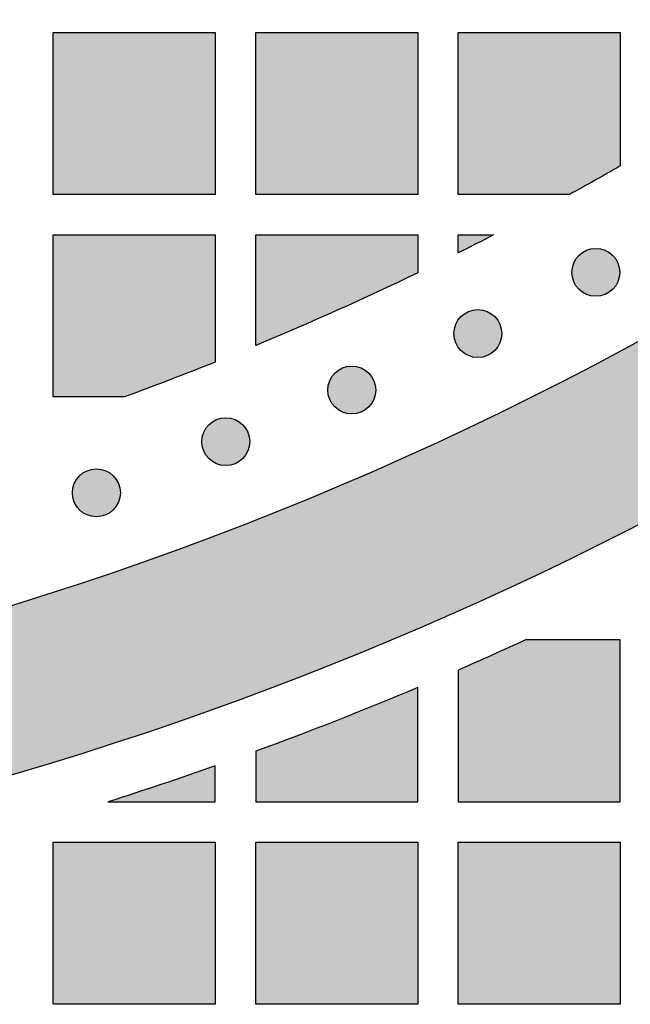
# Model space of a CAD drawing. Header units: millimetres. Extents: x -3873 to -97, y 912 to 4165.
# Tile 404 of 656: x -1581 to -1536, y 2640 to 2713. Entities that reach past the tile are written whole.
import ezdxf

# ---------------------------------------------------------------- set-up
doc = ezdxf.new("R2010")
doc.units = ezdxf.units.MM
doc.layers.add('pattern', color=7, linetype='Continuous', true_color=0x000000)

msp = doc.modelspace()

# ---------------------------------------------------------------- hatches: boundary and pattern name
at = {"layer": 'pattern'}
for points in [[(-1506.302, 2692.366), (-1505.602, 2693.509), (-1504.931, 2694.674), (-1504.293, 2695.86), (-1503.686, 2697.066), (-1503.114, 2698.291), (-1502.575, 2699.533), (-1502.071, 2700.791), (-1501.603, 2702.063), (-1501.171, 2703.347), (-1500.776, 2704.643), (-1500.417, 2705.949), (-1500.097, 2707.262), (-1499.813, 2708.582), (-1499.568, 2709.907), (-1499.361, 2711.235), (-1499.191, 2712.565), (-1503.219, 2709.424), (-1507.323, 2706.356), (-1511.503, 2703.365), (-1515.755, 2700.452), (-1520.077, 2697.619), (-1524.467, 2694.871), (-1528.923, 2692.208), (-1533.443, 2689.633), (-1538.022, 2687.149), (-1542.66, 2684.757), (-1547.353, 2682.459), (-1552.098, 2680.258), (-1556.892, 2678.154), (-1561.733, 2676.15), (-1566.616, 2674.247), (-1571.54, 2672.446), (-1576.5, 2670.749), (-1581.494, 2669.157), (-1586.517, 2667.67), (-1591.567, 2666.29), (-1596.641, 2665.016), (-1601.734, 2663.851), (-1606.844, 2662.793), (-1611.968, 2661.844), (-1617.1, 2661.002), (-1622.239, 2660.27), (-1627.381, 2659.645), (-1632.523, 2659.128), (-1637.661, 2658.718), (-1642.791, 2658.415), (-1647.912, 2658.218), (-1653.019, 2658.126), (-1653.018, 2646.125), (-1648.205, 2646.205), (-1643.382, 2646.374), (-1638.551, 2646.633), (-1633.715, 2646.982), (-1628.876, 2647.421), (-1624.037, 2647.95), (-1619.2, 2648.571), (-1614.368, 2649.283), (-1609.543, 2650.086), (-1604.728, 2650.98), (-1599.926, 2651.964), (-1595.138, 2653.04), (-1590.369, 2654.205), (-1585.619, 2655.461), (-1580.893, 2656.806), (-1576.191, 2658.239), (-1571.517, 2659.761), (-1566.874, 2661.369), (-1562.263, 2663.064), (-1557.687, 2664.844), (-1553.148, 2666.708), (-1548.649, 2668.654), (-1544.191, 2670.683), (-1539.778, 2672.791), (-1535.411, 2674.979), (-1531.093, 2677.244), (-1526.824, 2679.585), (-1522.608, 2682), (-1518.446, 2684.487), (-1514.34, 2687.045), (-1510.291, 2689.672)], [(-1566.424, 2699.622), (-1578.424, 2699.621), (-1578.425, 2711.621), (-1566.425, 2711.622)], [(-1563.424, 2699.622), (-1563.425, 2711.622), (-1551.425, 2711.623), (-1551.424, 2699.623)], [(-1540.173, 2699.624), (-1548.424, 2699.623), (-1548.425, 2711.623), (-1536.425, 2711.624), (-1536.424, 2701.731)], [(-1573.147, 2684.621), (-1578.423, 2684.621), (-1578.424, 2696.621), (-1566.424, 2696.622), (-1566.423, 2687.198)], [(-1563.423, 2688.424), (-1563.423, 2696.622), (-1551.424, 2696.623), (-1551.424, 2693.816), (-1557.386, 2691.037)], [(-1548.424, 2695.291), (-1548.424, 2696.623), (-1545.801, 2696.623)], [(-1539.488, 2692.59), (-1539.46, 2692.563), (-1539.431, 2692.536), (-1539.401, 2692.509), (-1539.37, 2692.483), (-1539.339, 2692.457), (-1539.306, 2692.432), (-1539.273, 2692.407), (-1539.239, 2692.383), (-1539.204, 2692.36), (-1539.168, 2692.337), (-1539.132, 2692.315), (-1539.094, 2692.294), (-1539.056, 2692.273), (-1539.018, 2692.254), (-1538.978, 2692.235), (-1538.938, 2692.217), (-1538.897, 2692.2), (-1538.856, 2692.184), (-1538.814, 2692.169), (-1538.772, 2692.154), (-1538.729, 2692.141), (-1538.685, 2692.129), (-1538.641, 2692.118), (-1538.597, 2692.109), (-1538.552, 2692.1), (-1538.507, 2692.092), (-1538.462, 2692.086), (-1538.417, 2692.08), (-1538.371, 2692.076), (-1538.325, 2692.073), (-1538.279, 2692.071), (-1538.233, 2692.071), (-1538.187, 2692.071), (-1538.142, 2692.073), (-1538.096, 2692.076), (-1538.05, 2692.08), (-1538.005, 2692.086), (-1537.959, 2692.092), (-1537.914, 2692.1), (-1537.87, 2692.109), (-1537.826, 2692.118), (-1537.782, 2692.129), (-1537.738, 2692.141), (-1537.695, 2692.155), (-1537.653, 2692.169), (-1537.611, 2692.184), (-1537.569, 2692.2), (-1537.529, 2692.217), (-1537.489, 2692.235), (-1537.449, 2692.254), (-1537.41, 2692.273), (-1537.372, 2692.294), (-1537.335, 2692.315), (-1537.299, 2692.337), (-1537.263, 2692.36), (-1537.228, 2692.383), (-1537.194, 2692.407), (-1537.161, 2692.432), (-1537.128, 2692.457), (-1537.097, 2692.483), (-1537.066, 2692.509), (-1537.036, 2692.536), (-1537.007, 2692.563), (-1536.979, 2692.591), (-1536.951, 2692.619), (-1536.924, 2692.648), (-1536.897, 2692.678), (-1536.871, 2692.708), (-1536.845, 2692.74), (-1536.82, 2692.773), (-1536.796, 2692.806), (-1536.771, 2692.84), (-1536.748, 2692.875), (-1536.725, 2692.911), (-1536.703, 2692.947), (-1536.682, 2692.984), (-1536.662, 2693.022), (-1536.642, 2693.061), (-1536.623, 2693.101), (-1536.605, 2693.141), (-1536.588, 2693.181), (-1536.572, 2693.223), (-1536.557, 2693.265), (-1536.543, 2693.307), (-1536.53, 2693.35), (-1536.518, 2693.394), (-1536.507, 2693.437), (-1536.497, 2693.482), (-1536.488, 2693.526), (-1536.48, 2693.571), (-1536.474, 2693.617), (-1536.469, 2693.662), (-1536.465, 2693.708), (-1536.462, 2693.754), (-1536.46, 2693.799), (-1536.459, 2693.845), (-1536.46, 2693.891), (-1536.462, 2693.937), (-1536.465, 2693.983), (-1536.469, 2694.029), (-1536.474, 2694.074), (-1536.481, 2694.119), (-1536.488, 2694.164), (-1536.497, 2694.209), (-1536.507, 2694.253), (-1536.518, 2694.297), (-1536.53, 2694.341), (-1536.543, 2694.384), (-1536.557, 2694.426), (-1536.572, 2694.468), (-1536.588, 2694.509), (-1536.605, 2694.55), (-1536.623, 2694.59), (-1536.642, 2694.63), (-1536.662, 2694.668), (-1536.682, 2694.706), (-1536.703, 2694.744), (-1536.726, 2694.78), (-1536.748, 2694.816), (-1536.772, 2694.851), (-1536.796, 2694.885), (-1536.82, 2694.918), (-1536.846, 2694.951), (-1536.871, 2694.982), (-1536.898, 2695.013), (-1536.924, 2695.043), (-1536.951, 2695.072), (-1536.979, 2695.1), (-1537.007, 2695.127), (-1537.036, 2695.155), (-1537.066, 2695.181), (-1537.097, 2695.208), (-1537.128, 2695.233), (-1537.161, 2695.259), (-1537.194, 2695.283), (-1537.228, 2695.307), (-1537.263, 2695.331), (-1537.299, 2695.353), (-1537.335, 2695.375), (-1537.373, 2695.397), (-1537.411, 2695.417), (-1537.449, 2695.437), (-1537.489, 2695.456), (-1537.529, 2695.474), (-1537.57, 2695.491), (-1537.611, 2695.507), (-1537.653, 2695.522), (-1537.695, 2695.536), (-1537.738, 2695.549), (-1537.782, 2695.561), (-1537.826, 2695.572), (-1537.87, 2695.582), (-1537.915, 2695.591), (-1537.96, 2695.598), (-1538.005, 2695.605), (-1538.05, 2695.61), (-1538.096, 2695.614), (-1538.142, 2695.617), (-1538.188, 2695.619), (-1538.234, 2695.619), (-1538.28, 2695.619), (-1538.325, 2695.617), (-1538.371, 2695.614), (-1538.417, 2695.61), (-1538.462, 2695.605), (-1538.508, 2695.598), (-1538.553, 2695.591), (-1538.597, 2695.582), (-1538.642, 2695.572), (-1538.685, 2695.561), (-1538.729, 2695.549), (-1538.772, 2695.536), (-1538.814, 2695.522), (-1538.856, 2695.507), (-1538.898, 2695.491), (-1538.938, 2695.473), (-1538.978, 2695.456), (-1539.018, 2695.437), (-1539.057, 2695.417), (-1539.095, 2695.397), (-1539.132, 2695.375), (-1539.168, 2695.353), (-1539.204, 2695.33), (-1539.239, 2695.307), (-1539.273, 2695.283), (-1539.306, 2695.258), (-1539.339, 2695.233), (-1539.37, 2695.207), (-1539.401, 2695.181), (-1539.431, 2695.154), (-1539.46, 2695.127), (-1539.488, 2695.1), (-1539.516, 2695.072), (-1539.543, 2695.043), (-1539.57, 2695.013), (-1539.596, 2694.982), (-1539.622, 2694.95), (-1539.647, 2694.918), (-1539.672, 2694.885), (-1539.696, 2694.85), (-1539.719, 2694.816), (-1539.742, 2694.78), (-1539.764, 2694.743), (-1539.785, 2694.706), (-1539.806, 2694.668), (-1539.825, 2694.629), (-1539.844, 2694.59), (-1539.862, 2694.55), (-1539.879, 2694.509), (-1539.895, 2694.468), (-1539.91, 2694.426), (-1539.924, 2694.383), (-1539.937, 2694.34), (-1539.949, 2694.297), (-1539.96, 2694.253), (-1539.97, 2694.209), (-1539.979, 2694.164), (-1539.987, 2694.119), (-1539.993, 2694.074), (-1539.998, 2694.028), (-1540.003, 2693.983), (-1540.005, 2693.937), (-1540.007, 2693.891), (-1540.008, 2693.845), (-1540.007, 2693.799), (-1540.005, 2693.753), (-1540.002, 2693.707), (-1539.998, 2693.662), (-1539.993, 2693.616), (-1539.987, 2693.571), (-1539.979, 2693.526), (-1539.97, 2693.481), (-1539.96, 2693.437), (-1539.949, 2693.393), (-1539.937, 2693.35), (-1539.924, 2693.307), (-1539.91, 2693.264), (-1539.895, 2693.222), (-1539.879, 2693.181), (-1539.862, 2693.14), (-1539.844, 2693.1), (-1539.825, 2693.061), (-1539.805, 2693.022), (-1539.785, 2692.984), (-1539.764, 2692.947), (-1539.742, 2692.91), (-1539.719, 2692.875), (-1539.695, 2692.84), (-1539.671, 2692.806), (-1539.647, 2692.772), (-1539.621, 2692.74), (-1539.596, 2692.708), (-1539.569, 2692.678), (-1539.543, 2692.648), (-1539.516, 2692.619)], [(-1548.226, 2688.058), (-1548.197, 2688.03), (-1548.168, 2688.003), (-1548.139, 2687.977), (-1548.108, 2687.95), (-1548.076, 2687.925), (-1548.044, 2687.899), (-1548.01, 2687.875), (-1547.976, 2687.851), (-1547.941, 2687.827), (-1547.906, 2687.805), (-1547.869, 2687.783), (-1547.832, 2687.761), (-1547.794, 2687.741), (-1547.755, 2687.721), (-1547.716, 2687.702), (-1547.676, 2687.684), (-1547.635, 2687.667), (-1547.594, 2687.651), (-1547.552, 2687.636), (-1547.509, 2687.622), (-1547.466, 2687.609), (-1547.423, 2687.597), (-1547.379, 2687.586), (-1547.335, 2687.576), (-1547.29, 2687.567), (-1547.245, 2687.56), (-1547.2, 2687.553), (-1547.154, 2687.548), (-1547.109, 2687.544), (-1547.063, 2687.541), (-1547.017, 2687.539), (-1546.971, 2687.538), (-1546.925, 2687.539), (-1546.879, 2687.541), (-1546.833, 2687.544), (-1546.788, 2687.548), (-1546.742, 2687.553), (-1546.697, 2687.56), (-1546.652, 2687.567), (-1546.607, 2687.576), (-1546.563, 2687.586), (-1546.519, 2687.597), (-1546.476, 2687.609), (-1546.433, 2687.622), (-1546.39, 2687.636), (-1546.348, 2687.651), (-1546.307, 2687.667), (-1546.266, 2687.684), (-1546.226, 2687.702), (-1546.187, 2687.721), (-1546.148, 2687.741), (-1546.11, 2687.761), (-1546.073, 2687.783), (-1546.036, 2687.805), (-1546.001, 2687.827), (-1545.966, 2687.851), (-1545.931, 2687.875), (-1545.898, 2687.9), (-1545.866, 2687.925), (-1545.834, 2687.951), (-1545.803, 2687.977), (-1545.774, 2688.004), (-1545.745, 2688.031), (-1545.716, 2688.058), (-1545.689, 2688.086), (-1545.662, 2688.115), (-1545.635, 2688.145), (-1545.609, 2688.176), (-1545.583, 2688.208), (-1545.558, 2688.24), (-1545.533, 2688.273), (-1545.509, 2688.307), (-1545.486, 2688.342), (-1545.463, 2688.378), (-1545.441, 2688.415), (-1545.42, 2688.452), (-1545.399, 2688.49), (-1545.379, 2688.529), (-1545.361, 2688.568), (-1545.343, 2688.608), (-1545.326, 2688.649), (-1545.31, 2688.69), (-1545.294, 2688.732), (-1545.28, 2688.775), (-1545.267, 2688.818), (-1545.255, 2688.861), (-1545.244, 2688.905), (-1545.234, 2688.949), (-1545.226, 2688.994), (-1545.218, 2689.039), (-1545.212, 2689.084), (-1545.206, 2689.13), (-1545.202, 2689.175), (-1545.199, 2689.221), (-1545.197, 2689.267), (-1545.197, 2689.313), (-1545.197, 2689.359), (-1545.199, 2689.405), (-1545.202, 2689.45), (-1545.206, 2689.496), (-1545.212, 2689.542), (-1545.218, 2689.587), (-1545.226, 2689.632), (-1545.234, 2689.676), (-1545.244, 2689.721), (-1545.255, 2689.765), (-1545.267, 2689.808), (-1545.28, 2689.851), (-1545.295, 2689.894), (-1545.31, 2689.935), (-1545.326, 2689.977), (-1545.343, 2690.018), (-1545.361, 2690.058), (-1545.38, 2690.097), (-1545.399, 2690.136), (-1545.42, 2690.174), (-1545.441, 2690.211), (-1545.463, 2690.248), (-1545.486, 2690.283), (-1545.509, 2690.318), (-1545.533, 2690.352), (-1545.558, 2690.386), (-1545.583, 2690.418), (-1545.609, 2690.45), (-1545.635, 2690.48), (-1545.662, 2690.51), (-1545.689, 2690.539), (-1545.717, 2690.567), (-1545.745, 2690.595), (-1545.774, 2690.622), (-1545.804, 2690.649), (-1545.834, 2690.675), (-1545.866, 2690.701), (-1545.898, 2690.726), (-1545.932, 2690.751), (-1545.966, 2690.775), (-1546.001, 2690.798), (-1546.036, 2690.821), (-1546.073, 2690.843), (-1546.11, 2690.864), (-1546.148, 2690.885), (-1546.187, 2690.904), (-1546.226, 2690.923), (-1546.267, 2690.941), (-1546.307, 2690.958), (-1546.349, 2690.974), (-1546.391, 2690.989), (-1546.433, 2691.003), (-1546.476, 2691.017), (-1546.519, 2691.029), (-1546.563, 2691.04), (-1546.608, 2691.049), (-1546.652, 2691.058), (-1546.697, 2691.066), (-1546.743, 2691.072), (-1546.788, 2691.078), (-1546.834, 2691.082), (-1546.879, 2691.085), (-1546.925, 2691.086), (-1546.971, 2691.087), (-1547.017, 2691.086), (-1547.063, 2691.085), (-1547.109, 2691.082), (-1547.154, 2691.078), (-1547.2, 2691.072), (-1547.245, 2691.066), (-1547.29, 2691.058), (-1547.335, 2691.049), (-1547.379, 2691.039), (-1547.423, 2691.029), (-1547.466, 2691.016), (-1547.509, 2691.003), (-1547.552, 2690.989), (-1547.594, 2690.974), (-1547.635, 2690.958), (-1547.676, 2690.941), (-1547.716, 2690.923), (-1547.755, 2690.904), (-1547.794, 2690.885), (-1547.832, 2690.864), (-1547.869, 2690.843), (-1547.906, 2690.821), (-1547.942, 2690.798), (-1547.977, 2690.775), (-1548.011, 2690.751), (-1548.044, 2690.726), (-1548.076, 2690.701), (-1548.108, 2690.675), (-1548.139, 2690.649), (-1548.169, 2690.622), (-1548.198, 2690.595), (-1548.226, 2690.567), (-1548.253, 2690.539), (-1548.28, 2690.51), (-1548.307, 2690.48), (-1548.333, 2690.449), (-1548.359, 2690.418), (-1548.384, 2690.385), (-1548.409, 2690.352), (-1548.433, 2690.318), (-1548.457, 2690.283), (-1548.479, 2690.247), (-1548.501, 2690.211), (-1548.523, 2690.174), (-1548.543, 2690.136), (-1548.563, 2690.097), (-1548.582, 2690.057), (-1548.6, 2690.017), (-1548.617, 2689.977), (-1548.633, 2689.935), (-1548.648, 2689.893), (-1548.662, 2689.851), (-1548.675, 2689.808), (-1548.687, 2689.764), (-1548.698, 2689.72), (-1548.708, 2689.676), (-1548.717, 2689.631), (-1548.724, 2689.587), (-1548.731, 2689.541), (-1548.736, 2689.496), (-1548.74, 2689.45), (-1548.743, 2689.404), (-1548.745, 2689.358), (-1548.745, 2689.313), (-1548.745, 2689.267), (-1548.743, 2689.221), (-1548.74, 2689.175), (-1548.736, 2689.129), (-1548.731, 2689.084), (-1548.724, 2689.039), (-1548.716, 2688.994), (-1548.708, 2688.949), (-1548.698, 2688.905), (-1548.687, 2688.861), (-1548.675, 2688.817), (-1548.662, 2688.774), (-1548.648, 2688.732), (-1548.633, 2688.69), (-1548.616, 2688.649), (-1548.599, 2688.608), (-1548.581, 2688.568), (-1548.563, 2688.528), (-1548.543, 2688.49), (-1548.522, 2688.452), (-1548.501, 2688.414), (-1548.479, 2688.378), (-1548.456, 2688.342), (-1548.433, 2688.307), (-1548.409, 2688.273), (-1548.384, 2688.24), (-1548.359, 2688.207), (-1548.333, 2688.176), (-1548.307, 2688.145), (-1548.28, 2688.115), (-1548.253, 2688.086)], [(-1557.564, 2683.874), (-1557.536, 2683.846), (-1557.507, 2683.819), (-1557.477, 2683.792), (-1557.447, 2683.766), (-1557.415, 2683.74), (-1557.383, 2683.715), (-1557.349, 2683.691), (-1557.315, 2683.666), (-1557.28, 2683.643), (-1557.245, 2683.62), (-1557.208, 2683.598), (-1557.171, 2683.577), (-1557.133, 2683.557), (-1557.094, 2683.537), (-1557.055, 2683.518), (-1557.015, 2683.5), (-1556.974, 2683.483), (-1556.932, 2683.467), (-1556.891, 2683.452), (-1556.848, 2683.438), (-1556.805, 2683.425), (-1556.762, 2683.413), (-1556.718, 2683.402), (-1556.673, 2683.392), (-1556.629, 2683.383), (-1556.584, 2683.375), (-1556.539, 2683.369), (-1556.493, 2683.364), (-1556.447, 2683.36), (-1556.402, 2683.357), (-1556.356, 2683.355), (-1556.31, 2683.354), (-1556.264, 2683.355), (-1556.218, 2683.357), (-1556.172, 2683.36), (-1556.127, 2683.364), (-1556.081, 2683.369), (-1556.036, 2683.376), (-1555.991, 2683.383), (-1555.946, 2683.392), (-1555.902, 2683.402), (-1555.858, 2683.413), (-1555.815, 2683.425), (-1555.772, 2683.438), (-1555.729, 2683.452), (-1555.687, 2683.467), (-1555.646, 2683.483), (-1555.605, 2683.5), (-1555.565, 2683.518), (-1555.526, 2683.537), (-1555.487, 2683.557), (-1555.449, 2683.577), (-1555.412, 2683.598), (-1555.375, 2683.62), (-1555.339, 2683.643), (-1555.304, 2683.667), (-1555.27, 2683.691), (-1555.237, 2683.715), (-1555.205, 2683.741), (-1555.173, 2683.766), (-1555.142, 2683.793), (-1555.112, 2683.819), (-1555.083, 2683.846), (-1555.055, 2683.874), (-1555.028, 2683.902), (-1555.001, 2683.931), (-1554.974, 2683.961), (-1554.948, 2683.992), (-1554.922, 2684.023), (-1554.897, 2684.056), (-1554.872, 2684.089), (-1554.848, 2684.123), (-1554.825, 2684.158), (-1554.802, 2684.194), (-1554.78, 2684.23), (-1554.758, 2684.268), (-1554.738, 2684.306), (-1554.718, 2684.344), (-1554.699, 2684.384), (-1554.682, 2684.424), (-1554.665, 2684.465), (-1554.648, 2684.506), (-1554.633, 2684.548), (-1554.619, 2684.59), (-1554.606, 2684.633), (-1554.594, 2684.677), (-1554.583, 2684.721), (-1554.573, 2684.765), (-1554.565, 2684.81), (-1554.557, 2684.855), (-1554.55, 2684.9), (-1554.545, 2684.945), (-1554.541, 2684.991), (-1554.538, 2685.037), (-1554.536, 2685.083), (-1554.536, 2685.129), (-1554.536, 2685.175), (-1554.538, 2685.22), (-1554.541, 2685.266), (-1554.545, 2685.312), (-1554.55, 2685.357), (-1554.557, 2685.403), (-1554.565, 2685.448), (-1554.573, 2685.492), (-1554.583, 2685.537), (-1554.594, 2685.58), (-1554.606, 2685.624), (-1554.619, 2685.667), (-1554.633, 2685.709), (-1554.649, 2685.751), (-1554.665, 2685.793), (-1554.682, 2685.833), (-1554.7, 2685.873), (-1554.718, 2685.913), (-1554.738, 2685.952), (-1554.759, 2685.99), (-1554.78, 2686.027), (-1554.802, 2686.063), (-1554.825, 2686.099), (-1554.848, 2686.134), (-1554.872, 2686.168), (-1554.897, 2686.201), (-1554.922, 2686.234), (-1554.948, 2686.265), (-1554.974, 2686.296), (-1555.001, 2686.326), (-1555.028, 2686.355), (-1555.055, 2686.383), (-1555.084, 2686.411), (-1555.113, 2686.438), (-1555.143, 2686.465), (-1555.173, 2686.491), (-1555.205, 2686.517), (-1555.237, 2686.542), (-1555.271, 2686.567), (-1555.305, 2686.591), (-1555.34, 2686.614), (-1555.375, 2686.637), (-1555.412, 2686.659), (-1555.449, 2686.68), (-1555.487, 2686.7), (-1555.526, 2686.72), (-1555.565, 2686.739), (-1555.605, 2686.757), (-1555.646, 2686.774), (-1555.687, 2686.79), (-1555.729, 2686.805), (-1555.772, 2686.819), (-1555.815, 2686.832), (-1555.858, 2686.844), (-1555.902, 2686.855), (-1555.947, 2686.865), (-1555.991, 2686.874), (-1556.036, 2686.882), (-1556.081, 2686.888), (-1556.127, 2686.893), (-1556.173, 2686.897), (-1556.218, 2686.9), (-1556.264, 2686.902), (-1556.31, 2686.903), (-1556.356, 2686.902), (-1556.402, 2686.9), (-1556.448, 2686.897), (-1556.493, 2686.893), (-1556.539, 2686.888), (-1556.584, 2686.882), (-1556.629, 2686.874), (-1556.674, 2686.865), (-1556.718, 2686.855), (-1556.762, 2686.844), (-1556.805, 2686.832), (-1556.848, 2686.819), (-1556.891, 2686.805), (-1556.933, 2686.79), (-1556.974, 2686.774), (-1557.015, 2686.757), (-1557.055, 2686.739), (-1557.094, 2686.72), (-1557.133, 2686.7), (-1557.171, 2686.68), (-1557.208, 2686.659), (-1557.245, 2686.637), (-1557.281, 2686.614), (-1557.315, 2686.59), (-1557.35, 2686.566), (-1557.383, 2686.542), (-1557.415, 2686.516), (-1557.447, 2686.491), (-1557.478, 2686.464), (-1557.508, 2686.438), (-1557.537, 2686.411), (-1557.565, 2686.383), (-1557.592, 2686.355), (-1557.619, 2686.326), (-1557.646, 2686.296), (-1557.672, 2686.265), (-1557.698, 2686.234), (-1557.723, 2686.201), (-1557.748, 2686.168), (-1557.772, 2686.134), (-1557.795, 2686.099), (-1557.818, 2686.063), (-1557.84, 2686.027), (-1557.861, 2685.989), (-1557.882, 2685.951), (-1557.902, 2685.913), (-1557.92, 2685.873), (-1557.938, 2685.833), (-1557.955, 2685.792), (-1557.971, 2685.751), (-1557.987, 2685.709), (-1558.001, 2685.667), (-1558.014, 2685.624), (-1558.026, 2685.58), (-1558.037, 2685.536), (-1558.047, 2685.492), (-1558.055, 2685.447), (-1558.063, 2685.402), (-1558.069, 2685.357), (-1558.075, 2685.312), (-1558.079, 2685.266), (-1558.082, 2685.22), (-1558.084, 2685.174), (-1558.084, 2685.128), (-1558.084, 2685.082), (-1558.082, 2685.037), (-1558.079, 2684.991), (-1558.075, 2684.945), (-1558.069, 2684.9), (-1558.063, 2684.854), (-1558.055, 2684.809), (-1558.047, 2684.765), (-1558.037, 2684.721), (-1558.026, 2684.677), (-1558.014, 2684.633), (-1558.001, 2684.59), (-1557.987, 2684.548), (-1557.971, 2684.506), (-1557.955, 2684.464), (-1557.938, 2684.424), (-1557.92, 2684.384), (-1557.901, 2684.344), (-1557.882, 2684.305), (-1557.861, 2684.267), (-1557.84, 2684.23), (-1557.818, 2684.194), (-1557.795, 2684.158), (-1557.772, 2684.123), (-1557.748, 2684.089), (-1557.723, 2684.056), (-1557.698, 2684.023), (-1557.672, 2683.992), (-1557.646, 2683.961), (-1557.619, 2683.931), (-1557.592, 2683.902)], [(-1566.897, 2680.052), (-1566.869, 2680.024), (-1566.84, 2679.997), (-1566.81, 2679.97), (-1566.78, 2679.944), (-1566.748, 2679.918), (-1566.716, 2679.893), (-1566.682, 2679.869), (-1566.648, 2679.845), (-1566.613, 2679.821), (-1566.577, 2679.798), (-1566.541, 2679.776), (-1566.504, 2679.755), (-1566.466, 2679.735), (-1566.427, 2679.715), (-1566.388, 2679.696), (-1566.347, 2679.678), (-1566.307, 2679.661), (-1566.265, 2679.645), (-1566.223, 2679.63), (-1566.181, 2679.616), (-1566.138, 2679.603), (-1566.094, 2679.591), (-1566.051, 2679.58), (-1566.006, 2679.57), (-1565.962, 2679.561), (-1565.917, 2679.554), (-1565.871, 2679.547), (-1565.826, 2679.542), (-1565.78, 2679.538), (-1565.735, 2679.535), (-1565.689, 2679.533), (-1565.643, 2679.532), (-1565.597, 2679.533), (-1565.551, 2679.535), (-1565.505, 2679.538), (-1565.459, 2679.542), (-1565.414, 2679.547), (-1565.369, 2679.554), (-1565.324, 2679.561), (-1565.279, 2679.57), (-1565.235, 2679.58), (-1565.191, 2679.591), (-1565.147, 2679.603), (-1565.105, 2679.616), (-1565.062, 2679.63), (-1565.02, 2679.645), (-1564.979, 2679.661), (-1564.938, 2679.678), (-1564.898, 2679.696), (-1564.858, 2679.715), (-1564.82, 2679.735), (-1564.782, 2679.755), (-1564.744, 2679.777), (-1564.708, 2679.799), (-1564.672, 2679.821), (-1564.637, 2679.845), (-1564.603, 2679.869), (-1564.57, 2679.893), (-1564.538, 2679.919), (-1564.506, 2679.944), (-1564.475, 2679.971), (-1564.445, 2679.997), (-1564.416, 2680.025), (-1564.388, 2680.052), (-1564.361, 2680.08), (-1564.333, 2680.109), (-1564.307, 2680.139), (-1564.28, 2680.17), (-1564.255, 2680.202), (-1564.23, 2680.234), (-1564.205, 2680.267), (-1564.181, 2680.301), (-1564.157, 2680.336), (-1564.135, 2680.372), (-1564.113, 2680.408), (-1564.091, 2680.446), (-1564.071, 2680.484), (-1564.051, 2680.523), (-1564.032, 2680.562), (-1564.014, 2680.602), (-1563.997, 2680.643), (-1563.981, 2680.684), (-1563.966, 2680.726), (-1563.952, 2680.769), (-1563.939, 2680.812), (-1563.927, 2680.855), (-1563.916, 2680.899), (-1563.906, 2680.943), (-1563.897, 2680.988), (-1563.89, 2681.033), (-1563.883, 2681.078), (-1563.878, 2681.124), (-1563.874, 2681.169), (-1563.871, 2681.215), (-1563.869, 2681.261), (-1563.869, 2681.307), (-1563.869, 2681.353), (-1563.871, 2681.399), (-1563.874, 2681.444), (-1563.878, 2681.49), (-1563.883, 2681.535), (-1563.89, 2681.581), (-1563.897, 2681.626), (-1563.906, 2681.67), (-1563.916, 2681.715), (-1563.927, 2681.759), (-1563.939, 2681.802), (-1563.952, 2681.845), (-1563.966, 2681.887), (-1563.981, 2681.929), (-1563.998, 2681.971), (-1564.015, 2682.011), (-1564.033, 2682.052), (-1564.051, 2682.091), (-1564.071, 2682.13), (-1564.092, 2682.168), (-1564.113, 2682.205), (-1564.135, 2682.241), (-1564.158, 2682.277), (-1564.181, 2682.312), (-1564.205, 2682.346), (-1564.23, 2682.379), (-1564.255, 2682.412), (-1564.281, 2682.444), (-1564.307, 2682.474), (-1564.334, 2682.504), (-1564.361, 2682.533), (-1564.388, 2682.561), (-1564.417, 2682.589), (-1564.446, 2682.616), (-1564.475, 2682.643), (-1564.506, 2682.669), (-1564.538, 2682.695), (-1564.57, 2682.72), (-1564.603, 2682.745), (-1564.638, 2682.769), (-1564.673, 2682.792), (-1564.708, 2682.815), (-1564.745, 2682.837), (-1564.782, 2682.858), (-1564.82, 2682.879), (-1564.859, 2682.898), (-1564.898, 2682.917), (-1564.938, 2682.935), (-1564.979, 2682.952), (-1565.02, 2682.968), (-1565.062, 2682.983), (-1565.105, 2682.997), (-1565.148, 2683.01), (-1565.191, 2683.022), (-1565.235, 2683.033), (-1565.279, 2683.043), (-1565.324, 2683.052), (-1565.369, 2683.06), (-1565.414, 2683.066), (-1565.46, 2683.071), (-1565.505, 2683.076), (-1565.551, 2683.079), (-1565.597, 2683.08), (-1565.643, 2683.081), (-1565.689, 2683.08), (-1565.735, 2683.079), (-1565.781, 2683.076), (-1565.826, 2683.071), (-1565.872, 2683.066), (-1565.917, 2683.06), (-1565.962, 2683.052), (-1566.007, 2683.043), (-1566.051, 2683.033), (-1566.095, 2683.022), (-1566.138, 2683.01), (-1566.181, 2682.997), (-1566.224, 2682.983), (-1566.266, 2682.968), (-1566.307, 2682.952), (-1566.348, 2682.935), (-1566.388, 2682.917), (-1566.427, 2682.898), (-1566.466, 2682.878), (-1566.504, 2682.858), (-1566.541, 2682.837), (-1566.578, 2682.815), (-1566.613, 2682.792), (-1566.648, 2682.768), (-1566.682, 2682.744), (-1566.716, 2682.72), (-1566.748, 2682.695), (-1566.78, 2682.669), (-1566.811, 2682.643), (-1566.84, 2682.616), (-1566.869, 2682.589), (-1566.898, 2682.561), (-1566.925, 2682.533), (-1566.952, 2682.504), (-1566.979, 2682.474), (-1567.005, 2682.443), (-1567.031, 2682.412), (-1567.056, 2682.379), (-1567.081, 2682.346), (-1567.105, 2682.312), (-1567.128, 2682.277), (-1567.151, 2682.241), (-1567.173, 2682.205), (-1567.194, 2682.167), (-1567.215, 2682.129), (-1567.235, 2682.091), (-1567.253, 2682.051), (-1567.271, 2682.011), (-1567.288, 2681.97), (-1567.304, 2681.929), (-1567.319, 2681.887), (-1567.334, 2681.845), (-1567.347, 2681.802), (-1567.359, 2681.758), (-1567.37, 2681.714), (-1567.38, 2681.67), (-1567.388, 2681.625), (-1567.396, 2681.58), (-1567.402, 2681.535), (-1567.408, 2681.49), (-1567.412, 2681.444), (-1567.415, 2681.398), (-1567.417, 2681.352), (-1567.417, 2681.306), (-1567.417, 2681.261), (-1567.415, 2681.215), (-1567.412, 2681.169), (-1567.408, 2681.123), (-1567.402, 2681.078), (-1567.396, 2681.033), (-1567.388, 2680.988), (-1567.379, 2680.943), (-1567.37, 2680.899), (-1567.359, 2680.855), (-1567.347, 2680.811), (-1567.334, 2680.768), (-1567.319, 2680.726), (-1567.304, 2680.684), (-1567.288, 2680.642), (-1567.271, 2680.602), (-1567.253, 2680.562), (-1567.234, 2680.522), (-1567.215, 2680.484), (-1567.194, 2680.446), (-1567.173, 2680.408), (-1567.151, 2680.372), (-1567.128, 2680.336), (-1567.105, 2680.301), (-1567.081, 2680.267), (-1567.056, 2680.234), (-1567.031, 2680.201), (-1567.005, 2680.17), (-1566.979, 2680.139), (-1566.952, 2680.109), (-1566.925, 2680.08)], [(-1576.478, 2676.259), (-1576.45, 2676.232), (-1576.421, 2676.205), (-1576.391, 2676.178), (-1576.36, 2676.152), (-1576.328, 2676.126), (-1576.296, 2676.101), (-1576.263, 2676.076), (-1576.229, 2676.052), (-1576.194, 2676.029), (-1576.158, 2676.006), (-1576.121, 2675.984), (-1576.084, 2675.963), (-1576.046, 2675.942), (-1576.007, 2675.922), (-1575.968, 2675.904), (-1575.928, 2675.886), (-1575.887, 2675.869), (-1575.846, 2675.853), (-1575.804, 2675.837), (-1575.761, 2675.823), (-1575.718, 2675.81), (-1575.675, 2675.798), (-1575.631, 2675.787), (-1575.587, 2675.777), (-1575.542, 2675.769), (-1575.497, 2675.761), (-1575.452, 2675.755), (-1575.406, 2675.749), (-1575.361, 2675.745), (-1575.315, 2675.742), (-1575.269, 2675.74), (-1575.223, 2675.74), (-1575.177, 2675.74), (-1575.131, 2675.742), (-1575.086, 2675.745), (-1575.04, 2675.749), (-1574.995, 2675.755), (-1574.949, 2675.761), (-1574.904, 2675.769), (-1574.86, 2675.777), (-1574.815, 2675.787), (-1574.771, 2675.798), (-1574.728, 2675.81), (-1574.685, 2675.823), (-1574.643, 2675.838), (-1574.601, 2675.853), (-1574.559, 2675.869), (-1574.519, 2675.886), (-1574.478, 2675.904), (-1574.439, 2675.923), (-1574.4, 2675.942), (-1574.362, 2675.963), (-1574.325, 2675.984), (-1574.289, 2676.006), (-1574.253, 2676.029), (-1574.218, 2676.052), (-1574.184, 2676.076), (-1574.15, 2676.101), (-1574.118, 2676.126), (-1574.086, 2676.152), (-1574.056, 2676.178), (-1574.026, 2676.205), (-1573.997, 2676.232), (-1573.969, 2676.26), (-1573.941, 2676.288), (-1573.914, 2676.317), (-1573.887, 2676.347), (-1573.861, 2676.377), (-1573.835, 2676.409), (-1573.81, 2676.441), (-1573.785, 2676.475), (-1573.761, 2676.509), (-1573.738, 2676.544), (-1573.715, 2676.579), (-1573.693, 2676.616), (-1573.672, 2676.653), (-1573.651, 2676.691), (-1573.632, 2676.73), (-1573.613, 2676.769), (-1573.595, 2676.81), (-1573.578, 2676.85), (-1573.562, 2676.892), (-1573.547, 2676.934), (-1573.533, 2676.976), (-1573.52, 2677.019), (-1573.508, 2677.062), (-1573.497, 2677.106), (-1573.487, 2677.151), (-1573.478, 2677.195), (-1573.47, 2677.24), (-1573.464, 2677.286), (-1573.459, 2677.331), (-1573.454, 2677.377), (-1573.451, 2677.422), (-1573.45, 2677.468), (-1573.449, 2677.514), (-1573.45, 2677.56), (-1573.451, 2677.606), (-1573.454, 2677.652), (-1573.459, 2677.697), (-1573.464, 2677.743), (-1573.47, 2677.788), (-1573.478, 2677.833), (-1573.487, 2677.878), (-1573.497, 2677.922), (-1573.508, 2677.966), (-1573.52, 2678.009), (-1573.533, 2678.052), (-1573.547, 2678.095), (-1573.562, 2678.137), (-1573.578, 2678.178), (-1573.595, 2678.219), (-1573.613, 2678.259), (-1573.632, 2678.298), (-1573.652, 2678.337), (-1573.672, 2678.375), (-1573.693, 2678.412), (-1573.715, 2678.449), (-1573.738, 2678.485), (-1573.761, 2678.52), (-1573.786, 2678.554), (-1573.81, 2678.587), (-1573.835, 2678.619), (-1573.861, 2678.651), (-1573.887, 2678.682), (-1573.914, 2678.712), (-1573.941, 2678.741), (-1573.969, 2678.769), (-1573.997, 2678.796), (-1574.026, 2678.824), (-1574.056, 2678.85), (-1574.087, 2678.876), (-1574.118, 2678.902), (-1574.151, 2678.927), (-1574.184, 2678.952), (-1574.218, 2678.976), (-1574.253, 2679), (-1574.289, 2679.022), (-1574.325, 2679.044), (-1574.363, 2679.066), (-1574.401, 2679.086), (-1574.439, 2679.106), (-1574.479, 2679.125), (-1574.519, 2679.143), (-1574.56, 2679.16), (-1574.601, 2679.176), (-1574.643, 2679.191), (-1574.685, 2679.205), (-1574.728, 2679.218), (-1574.772, 2679.23), (-1574.816, 2679.241), (-1574.86, 2679.251), (-1574.905, 2679.26), (-1574.95, 2679.267), (-1574.995, 2679.274), (-1575.04, 2679.279), (-1575.086, 2679.283), (-1575.132, 2679.286), (-1575.178, 2679.288), (-1575.224, 2679.288), (-1575.269, 2679.288), (-1575.315, 2679.286), (-1575.361, 2679.283), (-1575.407, 2679.279), (-1575.452, 2679.274), (-1575.497, 2679.267), (-1575.542, 2679.259), (-1575.587, 2679.251), (-1575.631, 2679.241), (-1575.675, 2679.23), (-1575.719, 2679.218), (-1575.762, 2679.205), (-1575.804, 2679.191), (-1575.846, 2679.176), (-1575.887, 2679.159), (-1575.928, 2679.142), (-1575.968, 2679.124), (-1576.008, 2679.106), (-1576.046, 2679.086), (-1576.084, 2679.065), (-1576.122, 2679.044), (-1576.158, 2679.022), (-1576.194, 2678.999), (-1576.229, 2678.976), (-1576.263, 2678.952), (-1576.296, 2678.927), (-1576.329, 2678.902), (-1576.36, 2678.876), (-1576.391, 2678.85), (-1576.421, 2678.823), (-1576.45, 2678.796), (-1576.478, 2678.769), (-1576.506, 2678.74), (-1576.533, 2678.711), (-1576.559, 2678.682), (-1576.586, 2678.651), (-1576.611, 2678.619), (-1576.637, 2678.587), (-1576.661, 2678.553), (-1576.685, 2678.519), (-1576.709, 2678.484), (-1576.732, 2678.449), (-1576.754, 2678.412), (-1576.775, 2678.375), (-1576.795, 2678.337), (-1576.815, 2678.298), (-1576.834, 2678.259), (-1576.852, 2678.219), (-1576.869, 2678.178), (-1576.885, 2678.137), (-1576.9, 2678.095), (-1576.914, 2678.052), (-1576.927, 2678.009), (-1576.939, 2677.966), (-1576.95, 2677.922), (-1576.96, 2677.878), (-1576.969, 2677.833), (-1576.976, 2677.788), (-1576.983, 2677.743), (-1576.988, 2677.697), (-1576.992, 2677.652), (-1576.995, 2677.606), (-1576.997, 2677.56), (-1576.998, 2677.514), (-1576.997, 2677.468), (-1576.995, 2677.422), (-1576.992, 2677.376), (-1576.988, 2677.331), (-1576.983, 2677.285), (-1576.976, 2677.24), (-1576.969, 2677.195), (-1576.96, 2677.15), (-1576.95, 2677.106), (-1576.939, 2677.062), (-1576.927, 2677.019), (-1576.914, 2676.976), (-1576.9, 2676.933), (-1576.885, 2676.891), (-1576.869, 2676.85), (-1576.852, 2676.809), (-1576.834, 2676.769), (-1576.815, 2676.73), (-1576.795, 2676.691), (-1576.775, 2676.653), (-1576.753, 2676.616), (-1576.731, 2676.579), (-1576.709, 2676.544), (-1576.685, 2676.509), (-1576.661, 2676.475), (-1576.637, 2676.441), (-1576.611, 2676.409), (-1576.586, 2676.377), (-1576.559, 2676.346), (-1576.533, 2676.317), (-1576.505, 2676.288)], [(-1543.435, 2666.624), (-1548.421, 2664.384), (-1548.42, 2654.624), (-1536.42, 2654.625), (-1536.421, 2666.625)], [(-1551.421, 2663.095), (-1557.392, 2660.657), (-1563.42, 2658.365), (-1563.42, 2654.622), (-1551.42, 2654.623)], [(-1574.366, 2654.622), (-1566.42, 2654.622), (-1566.421, 2657.286)], [(-1578.419, 2639.621), (-1578.42, 2651.621), (-1566.42, 2651.622), (-1566.419, 2639.622)], [(-1563.419, 2639.623), (-1563.42, 2651.622), (-1551.42, 2651.623), (-1551.419, 2639.624)], [(-1548.419, 2639.624), (-1548.42, 2651.623), (-1536.42, 2651.624), (-1536.419, 2639.625)]]:
    msp.add_hatch(color=256, dxfattribs=at).paths.add_polyline_path(points, flags=0)

# ---------------------------------------------------------------- linework, layer by layer
for points in [[(-1566.424, 2699.622), (-1578.424, 2699.621), (-1578.425, 2711.621), (-1566.425, 2711.622)], [(-1563.424, 2699.622), (-1563.425, 2711.622), (-1551.425, 2711.623), (-1551.424, 2699.623)], [(-1578.419, 2639.621), (-1578.42, 2651.621), (-1566.42, 2651.622), (-1566.419, 2639.622)], [(-1563.419, 2639.623), (-1563.42, 2651.622), (-1551.42, 2651.623), (-1551.419, 2639.624)], [(-1548.419, 2639.624), (-1548.42, 2651.623), (-1536.42, 2651.624), (-1536.419, 2639.625)]]:
    msp.add_lwpolyline(points, close=True, dxfattribs=at)
for points in [[(-1540.173, 2699.624), (-1548.424, 2699.623), (-1548.425, 2711.623), (-1536.425, 2711.624), (-1536.424, 2701.731)], [(-1573.147, 2684.621), (-1578.423, 2684.621), (-1578.424, 2696.621), (-1566.424, 2696.622), (-1566.423, 2687.198)], [(-1563.423, 2688.424), (-1563.423, 2696.622), (-1551.424, 2696.623), (-1551.424, 2693.816)], [(-1548.424, 2695.291), (-1548.424, 2696.623), (-1545.801, 2696.623)], [(-1548.421, 2664.384), (-1548.42, 2654.624), (-1536.42, 2654.625), (-1536.421, 2666.625), (-1543.435, 2666.624)], [(-1563.42, 2658.365), (-1563.42, 2654.622), (-1551.42, 2654.623), (-1551.421, 2663.095)], [(-1574.366, 2654.622), (-1566.42, 2654.622), (-1566.421, 2657.286)]]:
    msp.add_lwpolyline(points, dxfattribs=at)
for centre in [(-1538.234, 2693.845), (-1546.971, 2689.313), (-1556.31, 2685.129), (-1565.643, 2681.307), (-1575.223, 2677.514)]:
    msp.add_circle(centre, 1.774, dxfattribs=at)
at = {"layer": 'pattern', "extrusion": (0, 0, -1)}
for radius, start, end in [(250.09, 231.47083, 269.55184), (238.09, 240.13717, 241.17204), (238.09, 242.70706, 243.41491), (238.09, 244.21944, 247.38557), (238.09, 248.1655, 249.89834), (266.09, 245.21707, 246.39408), (266.09, 247.09721, 249.87472), (266.09, 250.56124, 252.36571)]:
    msp.add_arc((1654.975, 2908.207), radius, start, end, dxfattribs=at)
at = {"layer": 'pattern'}
msp.add_arc((-1654.975, 2908.207), 262.09, 270.42785, 304.55926, dxfattribs=at)

doc.saveas('drawing.dxf')
